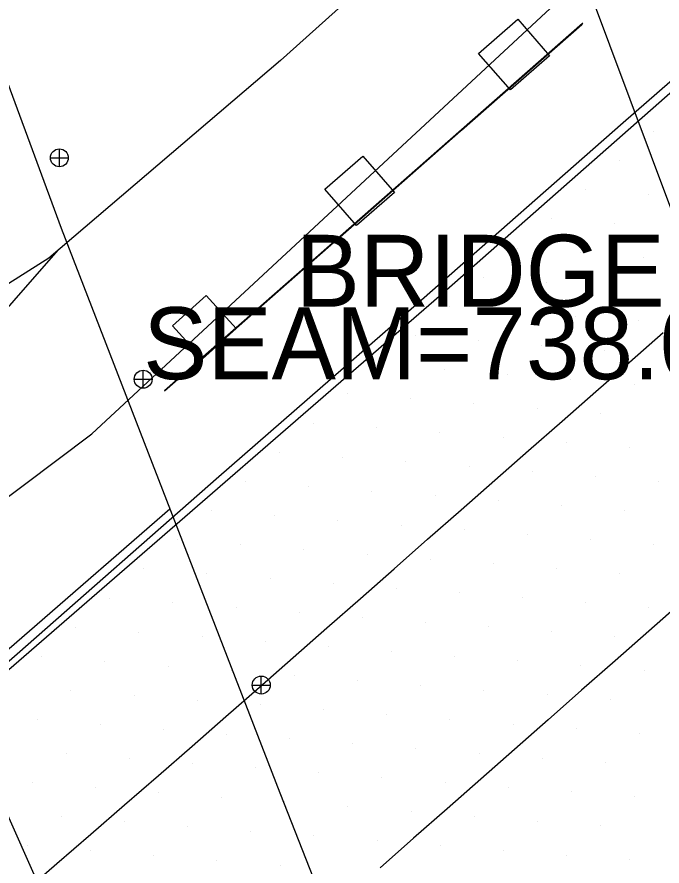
# Model space of a CAD drawing. Extents: x 1548934 to 1561348, y 809680 to 824075.
# Drawn here: x 1551780.68 to 1551816.68, y 810765.08 to 810812.49 of the extents above; entities that cross this region are included whole.
import ezdxf

# ---------------------------------------------------------------- set-up
doc = ezdxf.new("R2010")
doc.units = 0
for name, color, linetype in [('Default', 7, 'Continuous'), ('E_NCDOT_Vertical_Profile_Ground_Line', 7, 'Continuous'), ('Exist DTM Scan Elevation Point', 7, 'Continuous'), ('Exist Guardrail', 7, 'Continuous'), ('Exist Structure Major Bridge Seam Top Elevation', 7, 'Continuous'), ('Exist Structure Major Deck Tunnel Box Culvert', 7, 'Continuous'), ('P_RDY_Paved_Shoulder', 7, 'Continuous'), ('P_RDY_Terminator_Cell', 7, 'Continuous'), ('Pattern_8', 7, 'Continuous'), ('PH Exist DTM Breakline', 7, 'Continuous')]:
    doc.layers.add(name, color=color, linetype=linetype)

# ---------------------------------------------------------------- blocks, each defined once
blk = doc.blocks.new('SurveyPointCell')
at = {"layer": 'Default'}
for p, q in [((0, -0.5), (0, 0.5)), ((-0.5, 0), (0.5, 0))]:
    blk.add_line(p, q, dxfattribs=at)
blk.add_circle((0, 0), 0.5, dxfattribs=at)

msp = doc.modelspace()

# ---------------------------------------------------------------- linework, layer by layer
at = {"layer": 'E_NCDOT_Vertical_Profile_Ground_Line'}
msp.add_lwpolyline([(1551623.114, 810640.529), (1551645.931, 810660.005), (1551668.609, 810679.564), (1551691.2, 810699.178), (1551713.871, 810718.824), (1551736.487, 810738.534), (1551759.39, 810757.969), (1551782.045, 810777.634), (1551804.648, 810797.259), (1551827.112, 810817.056), (1551849.55, 810836.968), (1551871.85, 810857.001), (1551894.133, 810877.042), (1551916.371, 810897.058), (1551938.535, 810917.275)], dxfattribs=at)
at = {"layer": 'Exist DTM Scan Elevation Point'}
for p, q in [((1551816.2, 810806.095), (1551816.2, 810806.095)), ((1551814.304, 810804.466), (1551814.304, 810804.466)), ((1551812.407, 810802.837), (1551812.407, 810802.837)), ((1551815.932, 810802.57), (1551815.932, 810802.57)), ((1551810.511, 810801.209), (1551810.511, 810801.209)), ((1551814.036, 810800.941), (1551814.036, 810800.941)), ((1551808.615, 810799.58), (1551808.615, 810799.58)), ((1551812.139, 810799.312), (1551812.139, 810799.312)), ((1551815.664, 810799.044), (1551815.664, 810799.044)), ((1551806.718, 810797.951), (1551806.718, 810797.951)), ((1551810.243, 810797.683), (1551810.243, 810797.683)), ((1551813.768, 810797.415), (1551813.768, 810797.415)), ((1551804.822, 810796.322), (1551804.822, 810796.322)), ((1551808.347, 810796.054), (1551808.347, 810796.054)), ((1551811.872, 810795.786), (1551811.872, 810795.786)), ((1551815.397, 810795.518), (1551815.397, 810795.518)), ((1551802.926, 810794.693), (1551802.926, 810794.693)), ((1551806.45, 810794.425), (1551806.45, 810794.425)), ((1551809.975, 810794.157), (1551809.975, 810794.157)), ((1551813.5, 810793.889), (1551813.5, 810793.889)), ((1551801.029, 810793.064), (1551801.029, 810793.064)), ((1551804.554, 810792.796), (1551804.554, 810792.796)), ((1551808.079, 810792.528), (1551808.079, 810792.528)), ((1551811.604, 810792.26), (1551811.604, 810792.26)), ((1551815.129, 810791.992), (1551815.129, 810791.992)), ((1551799.133, 810791.435), (1551799.133, 810791.435)), ((1551802.658, 810791.167), (1551802.658, 810791.167)), ((1551806.183, 810790.899), (1551806.183, 810790.899)), ((1551809.708, 810790.631), (1551809.708, 810790.631)), ((1551813.232, 810790.364), (1551813.232, 810790.364)), ((1551797.237, 810789.806), (1551797.237, 810789.806)), ((1551800.761, 810789.538), (1551800.761, 810789.538)), ((1551804.286, 810789.27), (1551804.286, 810789.27)), ((1551807.811, 810789.003), (1551807.811, 810789.003)), ((1551811.336, 810788.735), (1551811.336, 810788.735)), ((1551814.861, 810788.467), (1551814.861, 810788.467)), ((1551795.34, 810788.178), (1551795.34, 810788.178)), ((1551798.865, 810787.91), (1551798.865, 810787.91)), ((1551802.39, 810787.641), (1551802.39, 810787.641)), ((1551805.915, 810787.374), (1551805.915, 810787.374)), ((1551809.44, 810787.106), (1551809.44, 810787.106)), ((1551793.444, 810786.549), (1551793.444, 810786.549)), ((1551812.965, 810786.838), (1551812.965, 810786.838)), ((1551816.49, 810786.57), (1551816.49, 810786.57)), ((1551796.969, 810786.281), (1551796.969, 810786.281)), ((1551800.494, 810786.013), (1551800.494, 810786.013)), ((1551804.018, 810785.745), (1551804.018, 810785.745)), ((1551807.543, 810785.477), (1551807.543, 810785.477)), ((1551811.068, 810785.209), (1551811.068, 810785.209)), ((1551791.547, 810784.919), (1551791.547, 810784.919)), ((1551795.072, 810784.652), (1551795.072, 810784.652)), ((1551814.594, 810784.941), (1551814.594, 810784.941)), ((1551798.597, 810784.384), (1551798.597, 810784.384)), ((1551802.122, 810784.116), (1551802.122, 810784.116)), ((1551805.647, 810783.848), (1551805.647, 810783.848)), ((1551809.172, 810783.58), (1551809.172, 810783.58)), ((1551789.651, 810783.291), (1551789.651, 810783.291)), ((1551812.697, 810783.313), (1551812.697, 810783.313)), ((1551793.176, 810783.023), (1551793.176, 810783.023)), ((1551796.701, 810782.755), (1551796.701, 810782.755)), ((1551816.223, 810783.045), (1551816.223, 810783.045)), ((1551800.226, 810782.487), (1551800.226, 810782.487)), ((1551803.751, 810782.219), (1551803.751, 810782.219)), ((1551787.755, 810781.662), (1551787.755, 810781.662)), ((1551807.276, 810781.951), (1551807.276, 810781.951)), ((1551810.801, 810781.684), (1551810.801, 810781.684)), ((1551791.28, 810781.394), (1551791.28, 810781.394)), ((1551814.326, 810781.416), (1551814.326, 810781.416)), ((1551794.804, 810781.126), (1551794.804, 810781.126)), ((1551798.329, 810780.858), (1551798.329, 810780.858)), ((1551801.854, 810780.59), (1551801.854, 810780.59)), ((1551805.379, 810780.322), (1551805.379, 810780.322)), ((1551785.858, 810780.033), (1551785.858, 810780.033)), ((1551789.383, 810779.765), (1551789.383, 810779.765)), ((1551808.905, 810780.055), (1551808.905, 810780.055)), ((1551812.43, 810779.787), (1551812.43, 810779.787)), ((1551792.908, 810779.497), (1551792.908, 810779.497)), ((1551815.955, 810779.519), (1551815.955, 810779.519)), ((1551796.433, 810779.229), (1551796.433, 810779.229)), ((1551799.958, 810778.961), (1551799.958, 810778.961)), ((1551783.962, 810778.404), (1551783.962, 810778.404)), ((1551803.483, 810778.693), (1551803.483, 810778.693)), ((1551807.008, 810778.426), (1551807.008, 810778.426)), ((1551787.487, 810778.136), (1551787.487, 810778.136)), ((1551791.012, 810777.868), (1551791.012, 810777.868)), ((1551810.533, 810778.158), (1551810.533, 810778.158)), ((1551814.059, 810777.891), (1551814.059, 810777.891)), ((1551794.537, 810777.6), (1551794.537, 810777.6)), ((1551798.061, 810777.332), (1551798.061, 810777.332)), ((1551801.587, 810777.065), (1551801.587, 810777.065)), ((1551782.066, 810776.775), (1551782.066, 810776.775)), ((1551785.591, 810776.507), (1551785.591, 810776.507)), ((1551805.112, 810776.797), (1551805.112, 810776.797)), ((1551808.637, 810776.529), (1551808.637, 810776.529)), ((1551789.115, 810776.239), (1551789.115, 810776.239)), ((1551792.64, 810775.971), (1551792.64, 810775.971)), ((1551812.162, 810776.262), (1551812.162, 810776.262)), ((1551815.687, 810775.994), (1551815.687, 810775.994)), ((1551796.165, 810775.703), (1551796.165, 810775.703)), ((1551799.69, 810775.436), (1551799.69, 810775.436)), ((1551803.215, 810775.168), (1551803.215, 810775.168)), ((1551783.694, 810774.878), (1551783.694, 810774.878)), ((1551787.219, 810774.61), (1551787.219, 810774.61)), ((1551806.741, 810774.9), (1551806.741, 810774.9)), ((1551810.266, 810774.633), (1551810.266, 810774.633)), ((1551790.744, 810774.342), (1551790.744, 810774.342)), ((1551794.269, 810774.074), (1551794.269, 810774.074)), ((1551813.791, 810774.365), (1551813.791, 810774.365)), ((1551797.794, 810773.807), (1551797.794, 810773.807)), ((1551781.798, 810773.249), (1551781.798, 810773.249)), ((1551801.319, 810773.539), (1551801.319, 810773.539)), ((1551804.844, 810773.271), (1551804.844, 810773.271)), ((1551785.323, 810772.981), (1551785.323, 810772.981)), ((1551788.848, 810772.713), (1551788.848, 810772.713)), ((1551808.369, 810773.004), (1551808.369, 810773.004)), ((1551811.895, 810772.736), (1551811.895, 810772.736)), ((1551792.372, 810772.445), (1551792.372, 810772.445)), ((1551795.898, 810772.178), (1551795.898, 810772.178)), ((1551815.42, 810772.468), (1551815.42, 810772.468)), ((1551799.423, 810771.91), (1551799.423, 810771.91)), ((1551783.426, 810771.352), (1551783.426, 810771.352)), ((1551802.948, 810771.642), (1551802.948, 810771.642)), ((1551806.473, 810771.375), (1551806.473, 810771.375)), ((1551786.951, 810771.084), (1551786.951, 810771.084)), ((1551790.476, 810770.817), (1551790.476, 810770.817)), ((1551809.998, 810771.107), (1551809.998, 810771.107)), ((1551813.523, 810770.839), (1551813.523, 810770.839)), ((1551794.001, 810770.549), (1551794.001, 810770.549)), ((1551797.526, 810770.281), (1551797.526, 810770.281)), ((1551801.052, 810770.014), (1551801.052, 810770.014)), ((1551781.53, 810769.723), (1551781.53, 810769.723)), ((1551785.055, 810769.456), (1551785.055, 810769.456)), ((1551804.577, 810769.746), (1551804.577, 810769.746)), ((1551808.102, 810769.478), (1551808.102, 810769.478)), ((1551788.58, 810769.188), (1551788.58, 810769.188)), ((1551792.105, 810768.92), (1551792.105, 810768.92)), ((1551811.627, 810769.21), (1551811.627, 810769.21)), ((1551815.152, 810768.943), (1551815.152, 810768.943)), ((1551795.63, 810768.652), (1551795.63, 810768.652)), ((1551799.155, 810768.385), (1551799.155, 810768.385)), ((1551802.68, 810768.117), (1551802.68, 810768.117)), ((1551783.158, 810767.826), (1551783.158, 810767.826)), ((1551786.683, 810767.559), (1551786.683, 810767.559)), ((1551806.205, 810767.849), (1551806.205, 810767.849)), ((1551809.73, 810767.581), (1551809.73, 810767.581)), ((1551790.208, 810767.291), (1551790.208, 810767.291)), ((1551793.734, 810767.023), (1551793.734, 810767.023)), ((1551813.255, 810767.314), (1551813.255, 810767.314)), ((1551797.259, 810766.756), (1551797.259, 810766.756)), ((1551800.784, 810766.488), (1551800.784, 810766.488)), ((1551781.262, 810766.198), (1551781.262, 810766.198)), ((1551804.309, 810766.22), (1551804.309, 810766.22)), ((1551784.787, 810765.93), (1551784.787, 810765.93)), ((1551788.312, 810765.662), (1551788.312, 810765.662)), ((1551807.834, 810765.953), (1551807.834, 810765.953)), ((1551811.359, 810765.685), (1551811.359, 810765.685)), ((1551791.837, 810765.394), (1551791.837, 810765.394)), ((1551795.362, 810765.127), (1551795.362, 810765.127)), ((1551814.884, 810765.417), (1551814.884, 810765.417))]:
    msp.add_line(p, q, dxfattribs=at)
at = {"layer": 'Exist Guardrail'}
for points in [[(1551757.983, 810757.324), (1551769.38, 810767.068), (1551780.686, 810776.926), (1551791.953, 810786.827), (1551803.251, 810796.694), (1551814.514, 810806.594), (1551825.811, 810816.461), (1551837.07, 810826.37), (1551848.296, 810836.318), (1551859.509, 810846.279), (1551870.676, 810856.292), (1551881.798, 810866.357), (1551892.982, 810876.353), (1551904.137, 810886.38), (1551915.273, 810896.429), (1551926.283, 810906.614), (1551937.333, 810916.757), (1551948.379, 810926.903), (1551959.351, 810937.132), (1551970.296, 810947.379), (1551981.198, 810957.682), (1551992.011, 810968.086), (1552001.046, 810976.727), (1552002.786, 810977.64)], [(1551757.86, 810757.773), (1551789.211, 810785.019)]]:
    msp.add_lwpolyline(points, dxfattribs=at)
at = {"layer": 'Exist Structure Major Deck Tunnel Box Culvert'}
for points in [[(1551890.16, 810628.772), (1551869.489, 810674.52), (1551854.065, 810710.393), (1551839.842, 810744.541), (1551817.227, 810801.667), (1551801.118, 810844.761), (1551789.242, 810877.577)], [(1551763.353, 810854.68), (1551776.069, 810819.842), (1551783.152, 810800.687), (1551795.344, 810769.157), (1551805.495, 810743.337), (1551817.592, 810713.867), (1551830.145, 810684.596), (1551846.388, 810647.478), (1551862.114, 810612.886), (1551864.95, 810606.898)]]:
    msp.add_lwpolyline(points, dxfattribs=at)
for points in [[(1551812.255, 810812.118), (1551788.915, 810791.607), (1551788.915, 810791.607), (1551791.901, 810794.232), (1551791.947, 810794.272), (1551791.994, 810794.313), (1551791.994, 810794.313), (1551798.668, 810800.178), (1551798.712, 810800.217), (1551798.712, 810800.217), (1551805.442, 810806.131), (1551805.492, 810806.175), (1551805.492, 810806.175), (1551812.208, 810812.077), (1551812.264, 810812.127), (1551812.264, 810812.127)], [(1551806.444, 810810.455), (1551808.632, 810812.365), (1551810.411, 810810.327), (1551808.222, 810808.417)], [(1551797.865, 810802.869), (1551799.984, 810804.718), (1551801.752, 810802.692), (1551799.633, 810800.843)], [(1551791.037, 810793.391), (1551792.918, 810795.083), (1551791.246, 810796.941), (1551789.365, 810795.249)]]:
    msp.add_lwpolyline(points, close=True, dxfattribs=at)
at = {"layer": 'P_RDY_Paved_Shoulder'}
msp.add_lwpolyline([(1551811.927, 810824.916), (1551795.394, 810810.049), (1551782.457, 810799.025), (1551778.178, 810796.314), (1551771.085, 810790.716)], dxfattribs=at)
at = {"layer": 'P_RDY_Terminator_Cell'}
for points in [[(1551842.171, 810801.378), (1551840.301, 810799.719), (1551838.431, 810798.059), (1551836.561, 810796.4), (1551834.691, 810794.74), (1551832.822, 810793.081), (1551830.952, 810791.422), (1551829.079, 810789.765), (1551827.204, 810788.112), (1551825.328, 810786.459), (1551823.453, 810784.806), (1551821.577, 810783.153), (1551819.702, 810781.5), (1551817.826, 810779.847), (1551815.951, 810778.194), (1551814.075, 810776.541), (1551812.2, 810774.888), (1551810.324, 810773.235), (1551808.449, 810771.582), (1551806.573, 810769.929), (1551804.698, 810768.276), (1551802.822, 810766.623), (1551800.947, 810764.97)], [(1551781.018, 810763.574), (1551782.907, 810765.212), (1551784.796, 810766.85), (1551786.685, 810768.488), (1551788.573, 810770.125), (1551790.459, 810771.767), (1551792.337, 810773.418), (1551794.215, 810775.068), (1551796.093, 810776.718), (1551797.97, 810778.368), (1551799.848, 810780.019), (1551801.726, 810781.669), (1551803.604, 810783.319), (1551805.482, 810784.97), (1551807.36, 810786.62), (1551809.238, 810788.27), (1551811.116, 810789.92), (1551812.994, 810791.571), (1551814.872, 810793.221), (1551816.749, 810794.872)]]:
    msp.add_lwpolyline(points, dxfattribs=at)
at = {"layer": 'Pattern_8'}
msp.add_lwpolyline([(1551772.004, 810786.253), (1551837.927, 810637.788)], dxfattribs=at)
at = {"layer": 'PH Exist DTM Breakline'}
for points in [[(1551623.76, 810648.551), (1551656.195, 810677.073), (1551677.461, 810694.698), (1551698.697, 810712.408), (1551715.857, 810726.522), (1551742.572, 810749.311), (1551752.288, 810758.175), (1551762.621, 810768.49), (1551773.345, 810779.04), (1551777.174, 810783.436), (1551784.866, 810789.211), (1551813.809, 810816.109), (1551821.1, 810822.214), (1551833.215, 810830.987), (1551840.823, 810836.732)], [(1551771.503, 810791.045), (1551773.271, 810788.371), (1551782.984, 810799.474)]]:
    msp.add_lwpolyline(points, dxfattribs=at)

# ---------------------------------------------------------------- block references
at = {"layer": 'Default'}
for p in [(1551783.046, 810804.624), (1551787.725, 810792.259), (1551794.315, 810775.18)]:
    msp.add_blockref('SurveyPointCell', p, dxfattribs=at)

# ---------------------------------------------------------------- texts
at = {"layer": 'Exist Structure Major Bridge Seam Top Elevation'}
for s, p in [('BRIDGE', (1551796.233, 810796.305)), ("SEAM=738.06''", (1551787.725, 810792.259))]:
    msp.add_text(s, height=4.02, dxfattribs=at).set_placement(p)

doc.saveas('drawing.dxf')
